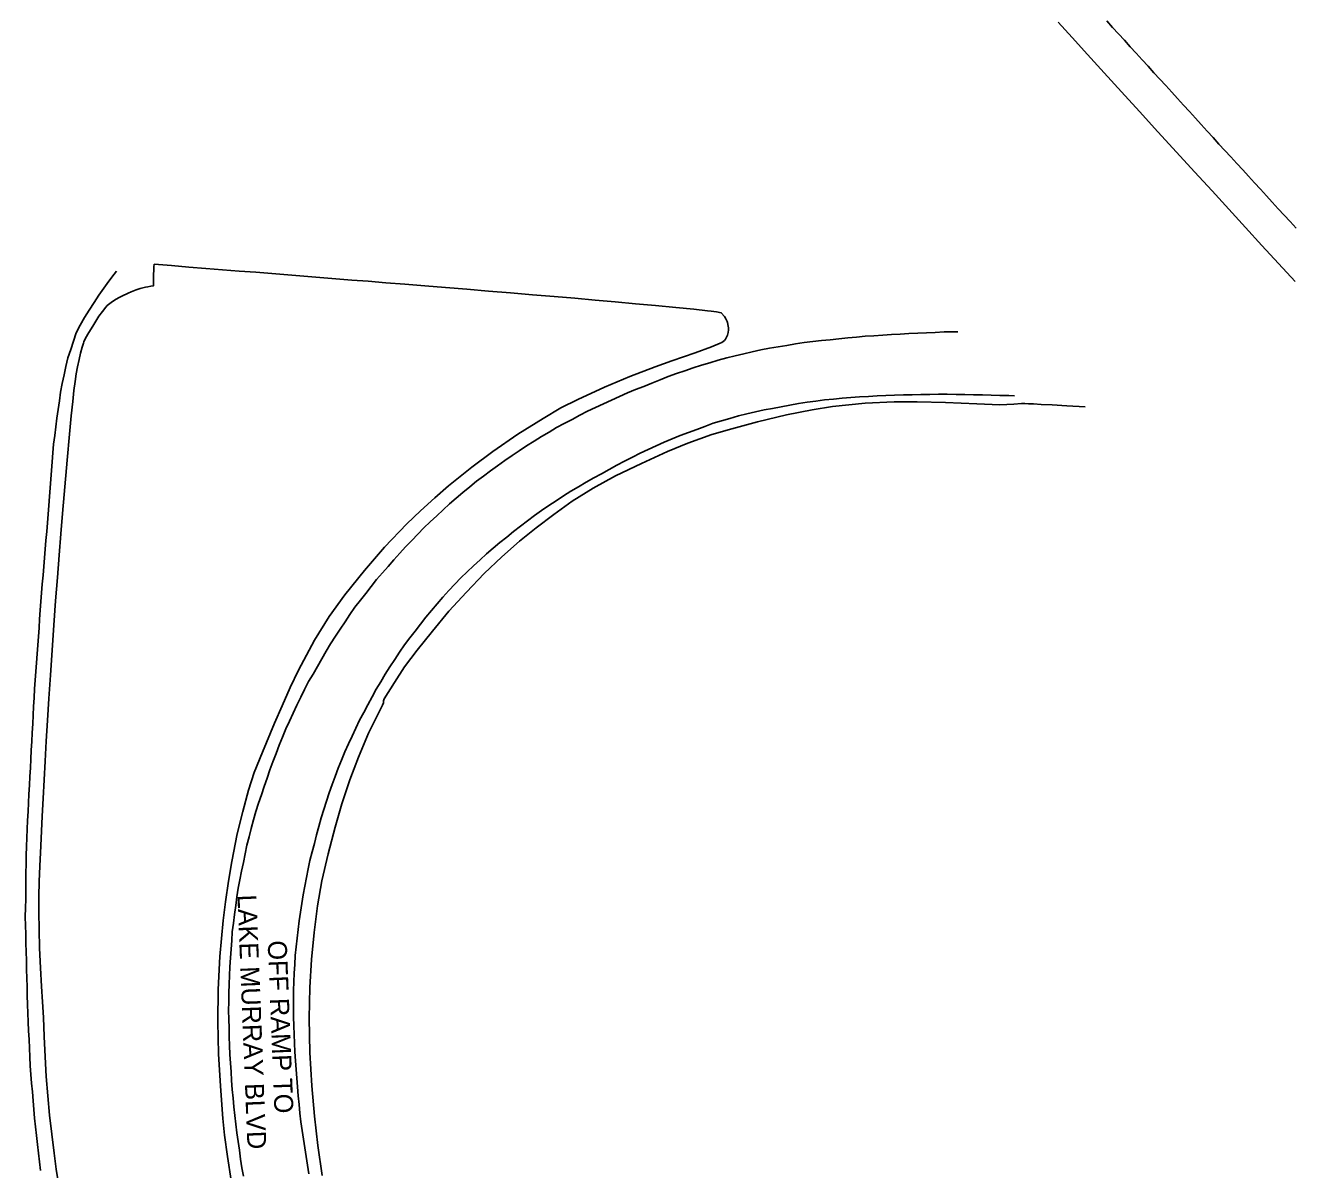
# Model space of a CAD drawing. Extents: x 1948091 to 1975253, y 787267 to 823306.
# Drawn here: x 1949365.6 to 1949726.4, y 821159.8 to 821486 of the extents above; entities that cross this region are included whole.
import ezdxf

# ---------------------------------------------------------------- set-up
doc = ezdxf.new("R2010")
doc.units = 0
for name, color, linetype in [('RD_EX_Pavement_Markings', 7, 'Continuous'), ('RD_EX_Road', 7, 'Continuous'), ('RD_TX_RoadID', 7, 'Continuous')]:
    doc.layers.add(name, color=color, linetype=linetype)

msp = doc.modelspace()

# ---------------------------------------------------------------- linework, layer by layer
at = {"layer": 'RD_EX_Pavement_Markings'}
for points in [[(1949673.7, 821487.22), (1949675.38, 821485.38), (1949677.07, 821483.53), (1949678.75, 821481.68), (1949680.43, 821479.84), (1949682.12, 821477.99), (1949683.8, 821476.14), (1949685.49, 821474.3), (1949687.17, 821472.45), (1949688.86, 821470.6), (1949690.54, 821468.76), (1949692.22, 821466.91), (1949693.91, 821465.06), (1949695.59, 821463.21), (1949697.27, 821461.37), (1949698.96, 821459.52), (1949700.64, 821457.67), (1949702.32, 821455.82), (1949704.01, 821453.97), (1949705.69, 821452.13), (1949707.38, 821450.29), (1949709.07, 821448.44), (1949710.76, 821446.6), (1949712.45, 821444.76), (1949714.14, 821442.92), (1949715.83, 821441.07), (1949717.52, 821439.23), (1949719.2, 821437.39), (1949720.89, 821435.54), (1949722.58, 821433.7), (1949724.27, 821431.86), (1949725.96, 821430.01), (1949727.65, 821428.17)], [(1949369.94, 821159.6), (1949369.65, 821162.08), (1949369.36, 821164.56), (1949369.07, 821167.04), (1949368.78, 821169.52), (1949368.49, 821172.01), (1949368.28, 821174.5), (1949368.06, 821176.99), (1949367.85, 821179.48), (1949367.63, 821181.97), (1949367.42, 821184.46), (1949367.21, 821186.95), (1949367.05, 821189.44), (1949366.93, 821191.94), (1949366.8, 821194.43), (1949366.68, 821196.93), (1949366.56, 821199.43), (1949366.44, 821201.92), (1949366.35, 821204.42), (1949366.28, 821206.92), (1949366.2, 821209.42), (1949366.12, 821211.92), (1949366.04, 821214.41), (1949365.97, 821216.91), (1949365.92, 821219.41), (1949365.86, 821221.91), (1949365.8, 821224.41), (1949365.74, 821226.91), (1949365.69, 821229.4), (1949365.63, 821231.9), (1949365.69, 821234.4), (1949365.74, 821236.9), (1949365.79, 821239.4), (1949365.8, 821241.9), (1949365.82, 821244.4), (1949365.83, 821246.9), (1949365.87, 821249.39), (1949365.97, 821251.89), (1949366.07, 821254.39), (1949366.17, 821256.89), (1949366.27, 821259.38), (1949366.4, 821261.88), (1949366.53, 821264.37), (1949366.67, 821266.87), (1949366.8, 821269.37), (1949366.93, 821271.86), (1949367.07, 821274.36), (1949367.2, 821276.85), (1949367.34, 821279.35), (1949367.47, 821281.84), (1949367.6, 821284.34), (1949367.74, 821286.84), (1949367.87, 821289.33), (1949368, 821291.83), (1949368.14, 821294.32), (1949368.27, 821296.82), (1949368.45, 821299.31), (1949368.63, 821301.8), (1949368.81, 821304.3), (1949368.99, 821306.79), (1949369.17, 821309.28), (1949369.35, 821311.77), (1949369.53, 821314.27), (1949369.71, 821316.76), (1949369.88, 821319.25), (1949370.06, 821321.74), (1949370.24, 821324.24), (1949370.46, 821326.73), (1949370.67, 821329.22), (1949370.88, 821331.71), (1949371.1, 821334.2), (1949371.31, 821336.69), (1949371.52, 821339.18), (1949371.74, 821341.67), (1949371.95, 821344.16), (1949372.16, 821346.65), (1949372.37, 821349.14), (1949372.56, 821351.63), (1949372.74, 821354.12), (1949372.92, 821356.61), (1949373.1, 821359.1), (1949373.29, 821361.6), (1949373.47, 821364.09), (1949373.69, 821366.58), (1949374, 821369.06), (1949374.32, 821371.54), (1949374.64, 821374.01), (1949374.97, 821376.49), (1949375.33, 821378.96), (1949375.69, 821381.44), (1949376.17, 821383.89), (1949376.7, 821386.33), (1949377.22, 821388.77), (1949377.78, 821391.21), (1949378.56, 821393.58), (1949379.33, 821395.95), (1949380.11, 821398.33), (1949381.3, 821400.52), (1949382.53, 821402.7), (1949383.86, 821404.81), (1949385.2, 821406.92), (1949386.53, 821409.03), (1949387.96, 821411.09), (1949389.46, 821413.07), (1949390.97, 821415.06), (1949391.62, 821415.92)], [(1949427.76, 821157.93), (1949427.33, 821160.39), (1949426.97, 821162.86), (1949426.62, 821165.34), (1949426.28, 821167.81), (1949425.93, 821170.29), (1949425.59, 821172.76), (1949425.32, 821175.25), (1949425.07, 821177.73), (1949424.83, 821180.22), (1949424.59, 821182.71), (1949424.4, 821185.2), (1949424.23, 821187.69), (1949424.07, 821190.19), (1949423.91, 821192.68), (1949423.8, 821195.18), (1949423.73, 821197.68), (1949423.67, 821200.18), (1949423.6, 821202.67), (1949423.53, 821205.17), (1949423.59, 821207.67), (1949423.65, 821210.17), (1949423.71, 821212.67), (1949423.77, 821215.17), (1949423.9, 821217.66), (1949424.08, 821220.16), (1949424.25, 821222.65), (1949424.42, 821225.14), (1949424.6, 821227.63), (1949424.9, 821230.12), (1949425.23, 821232.59), (1949425.56, 821235.07), (1949425.89, 821237.55), (1949426.26, 821240.02), (1949426.76, 821242.47), (1949427.25, 821244.92), (1949427.75, 821247.37), (1949428.24, 821249.82), (1949428.76, 821252.26), (1949429.38, 821254.68), (1949430.01, 821257.1), (1949430.63, 821259.52), (1949431.28, 821261.94), (1949432.08, 821264.3), (1949432.88, 821266.67), (1949433.69, 821269.04), (1949434.49, 821271.41), (1949435.3, 821273.77), (1949436.19, 821276.1), (1949437.09, 821278.44), (1949437.99, 821280.77), (1949438.88, 821283.1), (1949439.81, 821285.43), (1949440.88, 821287.68), (1949441.95, 821289.94), (1949443.03, 821292.2), (1949444.1, 821294.46), (1949445.18, 821296.71), (1949446.35, 821298.92), (1949447.6, 821301.08), (1949448.86, 821303.24), (1949450.11, 821305.4), (1949451.37, 821307.57), (1949452.62, 821309.73), (1949453.96, 821311.84), (1949455.35, 821313.91), (1949456.74, 821315.99), (1949458.13, 821318.07), (1949459.55, 821320.12), (1949461.09, 821322.09), (1949462.63, 821324.06), (1949464.17, 821326.03), (1949465.72, 821327.99), (1949467.36, 821329.88), (1949469, 821331.76), (1949470.64, 821333.64), (1949472.29, 821335.53), (1949473.98, 821337.37), (1949475.71, 821339.17), (1949477.45, 821340.97), (1949479.18, 821342.77), (1949480.99, 821344.5), (1949482.83, 821346.19), (1949484.67, 821347.87), (1949486.52, 821349.56), (1949488.39, 821351.22), (1949490.32, 821352.81), (1949492.24, 821354.41), (1949494.17, 821356), (1949496.16, 821357.5), (1949498.18, 821358.98), (1949500.19, 821360.46), (1949502.22, 821361.92), (1949504.29, 821363.32), (1949506.37, 821364.72), (1949508.44, 821366.12), (1949510.56, 821367.43), (1949512.7, 821368.74), (1949514.83, 821370.05), (1949516.96, 821371.35), (1949519.18, 821372.51), (1949521.4, 821373.66), (1949523.61, 821374.81), (1949525.83, 821375.96), (1949528.09, 821377.03), (1949530.36, 821378.08), (1949532.63, 821379.12), (1949534.9, 821380.17), (1949537.18, 821381.19), (1949539.5, 821382.13), (1949541.82, 821383.06), (1949544.14, 821384), (1949546.46, 821384.93), (1949548.78, 821385.85), (1949551.14, 821386.69), (1949553.49, 821387.52), (1949555.85, 821388.36), (1949558.24, 821389.09), (1949560.64, 821389.79), (1949563.04, 821390.5), (1949565.44, 821391.19), (1949567.87, 821391.76), (1949570.31, 821392.32), (1949572.74, 821392.89), (1949575.18, 821393.45), (1949577.63, 821393.92), (1949580.1, 821394.33), (1949582.56, 821394.74), (1949585.03, 821395.15), (1949587.5, 821395.56), (1949589.98, 821395.86), (1949592.46, 821396.12), (1949594.95, 821396.37), (1949597.44, 821396.62), (1949599.93, 821396.87), (1949602.41, 821397.12), (1949604.9, 821397.36), (1949607.4, 821397.51), (1949609.89, 821397.66), (1949612.39, 821397.82), (1949614.88, 821397.97), (1949617.38, 821398.1), (1949619.87, 821398.22), (1949622.37, 821398.34), (1949624.87, 821398.46), (1949627.36, 821398.58), (1949629.86, 821398.63), (1949631.26, 821398.65)], [(1949446.43, 821158.63), (1949446.02, 821161.09), (1949445.62, 821163.56), (1949445.22, 821166.02), (1949444.85, 821168.49), (1949444.49, 821170.97), (1949444.12, 821173.44), (1949443.87, 821175.92), (1949443.64, 821178.41), (1949443.41, 821180.9), (1949443.18, 821183.39), (1949442.98, 821185.88), (1949442.78, 821188.37), (1949442.59, 821190.86), (1949442.42, 821193.36), (1949442.32, 821195.85), (1949442.21, 821198.35), (1949442.11, 821200.85), (1949442.01, 821203.34), (1949442.02, 821205.84), (1949442.03, 821208.34), (1949442.05, 821210.84), (1949442.11, 821213.34), (1949442.25, 821215.83), (1949442.39, 821218.33), (1949442.54, 821220.82), (1949442.76, 821223.31), (1949443.05, 821225.8), (1949443.34, 821228.28), (1949443.63, 821230.76), (1949444.02, 821233.23), (1949444.42, 821235.7), (1949444.83, 821238.16), (1949445.29, 821240.62), (1949445.76, 821243.07), (1949446.24, 821245.52), (1949446.72, 821247.98), (1949447.32, 821250.4), (1949447.97, 821252.82), (1949448.62, 821255.23), (1949449.27, 821257.64), (1949449.92, 821260.05), (1949450.66, 821262.44), (1949451.44, 821264.82), (1949452.23, 821267.19), (1949453.01, 821269.56), (1949453.87, 821271.91), (1949454.79, 821274.23), (1949455.72, 821276.55), (1949456.65, 821278.87), (1949457.68, 821281.15), (1949458.74, 821283.41), (1949459.8, 821285.67), (1949460.88, 821287.93), (1949462.06, 821290.14), (1949463.23, 821292.34), (1949464.4, 821294.55), (1949465.62, 821296.73), (1949466.89, 821298.88), (1949468.17, 821301.03), (1949469.46, 821303.17), (1949470.87, 821305.23), (1949472.27, 821307.3), (1949473.68, 821309.36), (1949475.19, 821311.35), (1949476.71, 821313.33), (1949478.23, 821315.31), (1949479.77, 821317.28), (1949481.37, 821319.2), (1949482.97, 821321.12), (1949484.6, 821323.02), (1949486.31, 821324.84), (1949488.01, 821326.67), (1949489.72, 821328.49), (1949491.52, 821330.23), (1949493.34, 821331.94), (1949495.17, 821333.64), (1949497.02, 821335.32), (1949498.93, 821336.93), (1949500.85, 821338.53), (1949502.79, 821340.11), (1949504.73, 821341.68), (1949506.68, 821343.25), (1949508.68, 821344.74), (1949510.7, 821346.22), (1949512.72, 821347.69), (1949514.8, 821349.08), (1949516.87, 821350.47), (1949518.95, 821351.86), (1949521.09, 821353.16), (1949523.23, 821354.45), (1949525.37, 821355.75), (1949527.55, 821356.96), (1949529.74, 821358.17), (1949531.93, 821359.37), (1949534.13, 821360.56), (1949536.35, 821361.7), (1949538.57, 821362.85), (1949540.79, 821364), (1949543.04, 821365.09), (1949545.32, 821366.11), (1949547.6, 821367.13), (1949549.89, 821368.14), (1949552.22, 821369.04), (1949554.56, 821369.91), (1949556.9, 821370.79), (1949559.24, 821371.67), (1949561.59, 821372.54), (1949563.98, 821373.25), (1949566.38, 821373.94), (1949568.79, 821374.63), (1949571.21, 821375.26), (1949573.65, 821375.8), (1949576.09, 821376.34), (1949578.54, 821376.8), (1949581, 821377.26), (1949583.46, 821377.72), (1949585.92, 821378.17), (1949588.39, 821378.53), (1949590.86, 821378.88), (1949593.34, 821379.2), (1949595.83, 821379.44), (1949598.32, 821379.68), (1949600.81, 821379.91), (1949603.3, 821380.07), (1949605.8, 821380.22), (1949608.29, 821380.35), (1949610.79, 821380.44), (1949613.29, 821380.52), (1949615.79, 821380.61), (1949618.29, 821380.67), (1949620.79, 821380.73), (1949623.29, 821380.78), (1949625.79, 821380.83), (1949628.29, 821380.83), (1949630.79, 821380.77), (1949633.28, 821380.72), (1949635.78, 821380.67), (1949638.28, 821380.62), (1949640.78, 821380.56), (1949643.28, 821380.5), (1949645.78, 821380.43), (1949647.46, 821380.39)]]:
    msp.add_lwpolyline(points, dxfattribs=at)
at = {"layer": 'RD_EX_Road'}
for points in [[(1949659.91, 821486.83), (1949663.83, 821482.5), (1949668.24, 821477.63), (1949672.98, 821472.4), (1949677.91, 821466.99), (1949683.03, 821461.39), (1949688.32, 821455.61), (1949693.63, 821449.83), (1949698.76, 821444.22), (1949703.73, 821438.79), (1949708.53, 821433.53), (1949713.24, 821428.37), (1949717.95, 821423.21), (1949722.66, 821418.06), (1949727.37, 821412.91)], [(1949374.89, 821157.02), (1949374.44, 821159.93), (1949373.82, 821164.5), (1949373.15, 821169.92), (1949372.53, 821175.36), (1949372, 821180.84), (1949371.59, 821186.37), (1949371.28, 821192.01), (1949371.03, 821197.8), (1949370.8, 821203.19), (1949370.53, 821207.61), (1949370.24, 821212), (1949369.94, 821217.3), (1949369.69, 821222.91), (1949369.56, 821228.25), (1949369.51, 821233.2), (1949369.49, 821237.66), (1949369.54, 821241.92), (1949369.72, 821246.3), (1949370.02, 821252.09), (1949370.43, 821260.61), (1949370.68, 821265.65), (1949370.96, 821270.88), (1949371.26, 821276.29), (1949371.58, 821281.9), (1949371.94, 821287.8), (1949372.34, 821294.1), (1949372.78, 821300.79), (1949373.26, 821307.88), (1949373.76, 821315.03), (1949374.27, 821321.93), (1949374.77, 821328.56), (1949375.27, 821334.94), (1949375.77, 821341.02), (1949376.24, 821346.79), (1949376.7, 821352.23), (1949377.56, 821362), (1949378.22, 821369.48), (1949378.71, 821374.71), (1949379.13, 821378.78), (1949379.49, 821381.92), (1949379.83, 821384.49), (1949380.15, 821386.61), (1949380.52, 821388.66), (1949380.95, 821390.69), (1949381.39, 821392.57), (1949381.82, 821394.23), (1949382.16, 821395.41), (1949382.29, 821395.8), (1949382.77, 821396.78), (1949383.73, 821398.41), (1949384.83, 821400.21), (1949385.74, 821401.68), (1949386.61, 821403.03), (1949387.6, 821404.44), (1949388.56, 821405.66), (1949388.96, 821406.1), (1949389.32, 821406.42), (1949390.08, 821406.98), (1949391.01, 821407.62), (1949392.16, 821408.3), (1949393.55, 821408.99), (1949393.84, 821409.12), (1949394.17, 821409.27), (1949394.54, 821409.43), (1949394.95, 821409.61), (1949395.82, 821409.98), (1949396.26, 821410.17), (1949396.71, 821410.35), (1949397.2, 821410.54), (1949397.76, 821410.73), (1949398.39, 821410.91), (1949399.09, 821411.11), (1949399.83, 821411.29), (1949400.58, 821411.45), (1949401.35, 821411.59), (1949402.13, 821411.71), (1949402.14, 821412.8), (1949402.16, 821413.91), (1949402.17, 821414.98), (1949402.22, 821416.14), (1949402.27, 821417.13), (1949402.3, 821417.9)], [(1949402.3, 821417.9), (1949407.28, 821417.46), (1949412.2, 821417.04), (1949417.06, 821416.65), (1949421.85, 821416.29), (1949426.58, 821415.93), (1949431.26, 821415.57), (1949435.88, 821415.2), (1949440.44, 821414.81), (1949444.98, 821414.43), (1949449.52, 821414.06), (1949454.06, 821413.71), (1949458.61, 821413.36), (1949463.33, 821413), (1949468.37, 821412.61), (1949473.73, 821412.18), (1949479.42, 821411.72), (1949485.34, 821411.23), (1949491.39, 821410.74), (1949497.57, 821410.23), (1949503.88, 821409.7), (1949510.17, 821409.18), (1949516.29, 821408.66), (1949522.23, 821408.15), (1949528.01, 821407.65), (1949533.71, 821407.14), (1949539.44, 821406.63), (1949545.2, 821406.1), (1949550.97, 821405.56), (1949556.13, 821405.05), (1949560, 821404.63), (1949561.06, 821404.49), (1949562.59, 821404.3), (1949563.9, 821404.04), (1949564.81, 821402.95), (1949565.12, 821402.51), (1949565.33, 821402.16), (1949565.59, 821401.55), (1949565.68, 821401.27), (1949565.9, 821400.24), (1949565.97, 821399.75), (1949565.97, 821399.13), (1949565.89, 821398.39), (1949565.8, 821398), (1949565.68, 821397.62), (1949565.53, 821397.23), (1949565.34, 821396.86), (1949565.09, 821396.51), (1949564.79, 821396.18), (1949564.43, 821395.87), (1949564.03, 821395.59), (1949563.57, 821395.33), (1949561.1, 821394.34), (1949556.44, 821392.63), (1949549.86, 821390.37), (1949545.09, 821388.59), (1949537.85, 821385.86), (1949530.63, 821382.82), (1949523.01, 821379.36), (1949518.18, 821376.93), (1949513.12, 821373.93), (1949505.98, 821369.47), (1949498.84, 821364.47), (1949492.88, 821360.01), (1949486.19, 821354.73), (1949482.27, 821351.3), (1949478.23, 821347.58), (1949474.35, 821343.85), (1949467.98, 821337.22), (1949462.3, 821330.61), (1949456.67, 821323.68), (1949452.17, 821317.5), (1949447.99, 821310.76), (1949443.46, 821302.16), (1949441.12, 821297.23), (1949438.77, 821292.06), (1949436.59, 821287.07), (1949433.19, 821278.85), (1949430.86, 821272.98), (1949429.23, 821267.94), (1949427.6, 821261.87), (1949425.95, 821255.53), (1949424.42, 821247.62), (1949423.51, 821242.05), (1949422.65, 821236.14), (1949421.99, 821230.79), (1949421.49, 821225.7), (1949421.08, 821220.59), (1949420.6, 821211.17), (1949420.49, 821201.95), (1949420.67, 821192.86), (1949421.2, 821183.59), (1949421.88, 821174.38), (1949422.37, 821169.63), (1949423.19, 821163.58), (1949424.28, 821156.7)], [(1949450.23, 821158.13), (1949449.01, 821166.73), (1949448.02, 821175.05), (1949447.23, 821183.71), (1949446.66, 821193.25), (1949446.45, 821203.03), (1949446.73, 821211.71), (1949447.2, 821219.75), (1949447.9, 821227.43), (1949448.87, 821234.97), (1949450.11, 821242.15), (1949451.87, 821249.86), (1949453.87, 821257.41), (1949455.81, 821264.06), (1949458.05, 821270.9), (1949460.53, 821277.4), (1949463.43, 821284.22), (1949466.83, 821291.02), (1949467.37, 821292.16), (1949467.65, 821292.88), (1949467.67, 821293.46), (1949467.91, 821294.04), (1949470.78, 821298.71), (1949473.7, 821303.12), (1949477.22, 821307.86), (1949481.61, 821313.29), (1949486.3, 821318.95), (1949491.32, 821324.42), (1949496.36, 821329.69), (1949501.41, 821334.48), (1949506.44, 821338.9), (1949511.13, 821342.72), (1949516.19, 821346.55), (1949521.47, 821350.31), (1949527.43, 821354.06), (1949533.81, 821357.52), (1949541.16, 821361.1), (1949548.54, 821364.5), (1949554.33, 821366.91), (1949561.19, 821369.3), (1949566.9, 821370.97), (1949574.26, 821372.97), (1949582.47, 821374.91), (1949589.81, 821376.38), (1949595.59, 821377.29), (1949604.88, 821378.3), (1949613.15, 821378.69), (1949619.68, 821378.7), (1949627.82, 821378.51), (1949636.7, 821378.04), (1949643.26, 821377.8), (1949647.27, 821377.98), (1949649.39, 821378.21), (1949649.67, 821378.21), (1949650.35, 821378.18), (1949651.41, 821378.13), (1949652.6, 821378.07), (1949652.86, 821378.06), (1949655.01, 821377.94), (1949658.18, 821377.77), (1949662.36, 821377.53), (1949667.56, 821377.23)]]:
    msp.add_lwpolyline(points, dxfattribs=at)

# ---------------------------------------------------------------- texts
at = {"layer": 'RD_TX_RoadID'}
for s, p in [('LAKE MURRAY BLVD', (1949426.05, 821238.12)), ('OFF RAMP TO ', (1949434.68, 821225.06))]:
    msp.add_text(s, height=5.4, rotation=272.2795, dxfattribs=at).set_placement(p)

doc.saveas('drawing.dxf')
